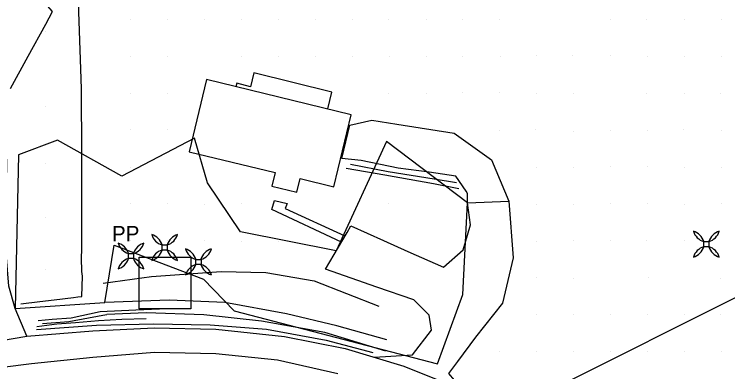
# Model space of a CAD drawing. Extents: x 1602514 to 1609837, y 863887 to 871157.
# Drawn here: x 1606621.5 to 1606911.5, y 866737.8 to 866883.1 of the extents above; entities that cross this region are included whole.
import ezdxf

# ---------------------------------------------------------------- set-up
doc = ezdxf.new("R2010")
doc.units = 0
for name, color, linetype in [('Photo-Anchor', 7, 'Continuous'), ('Survey-Buildings', 7, 'Continuous'), ('Survey-Centerline', 7, 'Continuous'), ('Survey-Edge of pavement', 7, 'Continuous'), ('Survey-Entrances', 7, 'Continuous'), ('Survey-Fences', 7, 'Continuous'), ('Survey-Flow line', 7, 'Continuous'), ('Survey-Ridge Lines', 7, 'Continuous'), ('Survey-Sidewalks', 7, 'Continuous'), ('Survey-Spot dirt', 7, 'Continuous'), ('Survey-Vegetation trees', 7, 'Continuous'), ('Text General Notes', 7, 'Continuous'), ('USER-Stair wood', 7, 'Continuous'), ('Utility-Pole', 7, 'Continuous')]:
    doc.layers.add(name, color=color, linetype=linetype)

msp = doc.modelspace()

# ---------------------------------------------------------------- linework, layer by layer
at = {"layer": 'Photo-Anchor'}
for points in [[(1606901.79, 866790.73), (1606903.89, 866790.73), (1606903.89, 866788.63), (1606901.79, 866788.63)], [(1606901.79, 866790.73), (1606903.89, 866790.73), (1606903.89, 866788.63), (1606901.79, 866788.63)], [(1606681.57, 866789.38), (1606683.67, 866789.38), (1606683.67, 866787.28), (1606681.57, 866787.28)], [(1606681.57, 866789.38), (1606683.67, 866789.38), (1606683.67, 866787.28), (1606681.57, 866787.28)], [(1606667.89, 866785.92), (1606669.99, 866785.92), (1606669.99, 866783.81), (1606667.89, 866783.81)], [(1606667.89, 866785.92), (1606669.99, 866785.92), (1606669.99, 866783.81), (1606667.89, 866783.81)], [(1606695.31, 866783.51), (1606697.41, 866783.51), (1606697.41, 866781.41), (1606695.31, 866781.41)], [(1606695.31, 866783.51), (1606697.41, 866783.51), (1606697.41, 866781.41), (1606695.31, 866781.41)]]:
    msp.add_lwpolyline(points, close=True, dxfattribs=at)
for centre, radius, start, end in [((1606675.56, 866787.58), 6.27, 16.7236, 73.2821), ((1606683.39, 866795.4), 6.29, 196.8106, 253.1951), ((1606675.56, 866787.58), 6.27, 16.7236, 73.2821), ((1606683.39, 866795.4), 6.29, 196.8106, 253.1951), ((1606689.67, 866787.58), 6.27, 106.7179, 163.2764), ((1606681.85, 866795.4), 6.29, 286.8049, 343.1894), ((1606689.67, 866787.58), 6.27, 106.7179, 163.2764), ((1606681.85, 866795.4), 6.29, 286.8049, 343.1894), ((1606895.78, 866788.93), 6.27, 16.7236, 73.2821), ((1606903.6, 866796.75), 6.29, 196.8106, 253.1951), ((1606895.78, 866788.93), 6.27, 16.7236, 73.2821), ((1606903.6, 866796.75), 6.29, 196.8106, 253.1951), ((1606909.89, 866788.93), 6.27, 106.7179, 163.2764), ((1606902.07, 866796.75), 6.29, 286.8049, 343.1894), ((1606909.89, 866788.93), 6.27, 106.7179, 163.2764), ((1606902.07, 866796.75), 6.29, 286.8049, 343.1894), ((1606661.89, 866784.11), 6.27, 16.7236, 73.2821), ((1606669.71, 866791.93), 6.29, 196.8106, 253.1951), ((1606661.89, 866784.11), 6.27, 16.7236, 73.2821), ((1606669.71, 866791.93), 6.29, 196.8106, 253.1951), ((1606676, 866784.11), 6.27, 106.7179, 163.2764), ((1606668.18, 866791.93), 6.29, 286.8049, 343.1894), ((1606676, 866784.11), 6.27, 106.7179, 163.2764), ((1606668.18, 866791.93), 6.29, 286.8049, 343.1894), ((1606675.56, 866789.08), 6.27, 286.7179, 343.2764), ((1606683.39, 866781.26), 6.29, 106.8049, 163.1894), ((1606675.56, 866789.08), 6.27, 286.7179, 343.2764), ((1606683.39, 866781.26), 6.29, 106.8049, 163.1894), ((1606689.67, 866789.08), 6.27, 196.7236, 253.2821), ((1606681.85, 866781.26), 6.29, 16.8106, 73.1951), ((1606689.67, 866789.08), 6.27, 196.7236, 253.2821), ((1606681.85, 866781.26), 6.29, 16.8106, 73.1951), ((1606689.3, 866781.71), 6.27, 16.7236, 73.2821), ((1606697.12, 866789.53), 6.29, 196.8106, 253.1951), ((1606689.3, 866781.71), 6.27, 16.7236, 73.2821), ((1606697.12, 866789.53), 6.29, 196.8106, 253.1951), ((1606703.41, 866781.71), 6.27, 106.7179, 163.2764), ((1606695.59, 866789.53), 6.29, 286.8049, 343.1894), ((1606703.41, 866781.71), 6.27, 106.7179, 163.2764), ((1606695.59, 866789.53), 6.29, 286.8049, 343.1894), ((1606895.78, 866790.43), 6.27, 286.7179, 343.2764), ((1606903.6, 866782.61), 6.29, 106.8049, 163.1894), ((1606895.78, 866790.43), 6.27, 286.7179, 343.2764), ((1606903.6, 866782.61), 6.29, 106.8049, 163.1894), ((1606909.89, 866790.43), 6.27, 196.7236, 253.2821), ((1606902.07, 866782.61), 6.29, 16.8106, 73.1951), ((1606909.89, 866790.43), 6.27, 196.7236, 253.2821), ((1606902.07, 866782.61), 6.29, 16.8106, 73.1951), ((1606661.89, 866785.62), 6.27, 286.7179, 343.2764), ((1606669.71, 866777.8), 6.29, 106.8049, 163.1894), ((1606661.89, 866785.62), 6.27, 286.7179, 343.2764), ((1606669.71, 866777.8), 6.29, 106.8049, 163.1894), ((1606676, 866785.62), 6.27, 196.7236, 253.2821), ((1606668.18, 866777.8), 6.29, 16.8106, 73.1951), ((1606676, 866785.62), 6.27, 196.7236, 253.2821), ((1606668.18, 866777.8), 6.29, 16.8106, 73.1951), ((1606689.3, 866783.22), 6.27, 286.7179, 343.2764), ((1606697.12, 866775.4), 6.29, 106.8049, 163.1894), ((1606689.3, 866783.22), 6.27, 286.7179, 343.2764), ((1606697.12, 866775.4), 6.29, 106.8049, 163.1894), ((1606703.41, 866783.22), 6.27, 196.7236, 253.2821), ((1606695.59, 866775.4), 6.29, 16.8106, 73.1951), ((1606703.41, 866783.22), 6.27, 196.7236, 253.2821), ((1606695.59, 866775.4), 6.29, 16.8106, 73.1951)]:
    msp.add_arc(centre, radius, start, end, dxfattribs=at)
at = {"layer": 'Survey-Buildings'}
msp.add_lwpolyline([(1606699.64, 866856.54), (1606692.56, 866827.23), (1606727.53, 866818.76), (1606726.21, 866813.3), (1606736.38, 866810.84), (1606737.71, 866816.3), (1606751.39, 866812.98), (1606758.47, 866842.3), (1606699.64, 866856.54)], dxfattribs=at)
msp.add_lwpolyline([(1606699.64, 866856.54), (1606692.56, 866827.23), (1606727.53, 866818.76), (1606726.21, 866813.3), (1606736.38, 866810.84), (1606737.71, 866816.3), (1606751.39, 866812.98), (1606758.47, 866842.3), (1606699.64, 866856.54)], dxfattribs=at)
at = {"layer": 'Survey-Centerline'}
msp.add_lwpolyline([(1606603.67, 866738.12), (1606628.5, 866741.23), (1606653.48, 866743.76), (1606678.46, 866745.74), (1606703.46, 866745.26), (1606728.56, 866742.65), (1606752.99, 866737.1)], dxfattribs=at)
msp.add_lwpolyline([(1606603.67, 866738.12), (1606628.5, 866741.23), (1606653.48, 866743.76), (1606678.46, 866745.74), (1606703.46, 866745.26), (1606728.56, 866742.65), (1606752.99, 866737.1)], dxfattribs=at)
at = {"layer": 'Survey-Edge of pavement'}
msp.add_lwpolyline([(1606601.99, 866748.02), (1606626.63, 866752.25), (1606653.41, 866754.39), (1606678.4, 866755.63), (1606703.4, 866755.15), (1606731.34, 866752.14), (1606755.97, 866747.29), (1606779.92, 866740.12), (1606803.24, 866730.79)], dxfattribs=at)
msp.add_lwpolyline([(1606601.99, 866748.02), (1606626.63, 866752.25), (1606653.41, 866754.39), (1606678.4, 866755.63), (1606703.4, 866755.15), (1606731.34, 866752.14), (1606755.97, 866747.29), (1606779.92, 866740.12), (1606803.24, 866730.79)], dxfattribs=at)
at = {"layer": 'Survey-Entrances'}
msp.add_line((1606805.78, 866806.43), (1606822.55, 866807.09), dxfattribs=at)
msp.add_line((1606805.78, 866806.43), (1606822.55, 866807.09), dxfattribs=at)
for points in [[(1606626.63, 866752.32), (1606621.86, 866763.53), (1606619.31, 866772.54), (1606617.76, 866790.84), (1606618.46, 866821.84), (1606617.67, 866851.25)], [(1606626.63, 866752.32), (1606621.86, 866763.53), (1606619.31, 866772.54), (1606617.76, 866790.84), (1606618.46, 866821.84), (1606617.67, 866851.25)], [(1606805.78, 866806.43), (1606805.77, 866810.2), (1606805.14, 866811.22), (1606800.95, 866817.3), (1606790.18, 866819), (1606777.56, 866820.56), (1606762.58, 866823.65), (1606754.65, 866824.48), (1606757.93, 866838.07), (1606766.86, 866840.02), (1606776.97, 866838.42), (1606800.32, 866834.72), (1606815.44, 866823.94), (1606822.55, 866807.09)], [(1606805.78, 866806.43), (1606805.77, 866810.2), (1606805.14, 866811.22), (1606800.95, 866817.3), (1606790.18, 866819), (1606777.56, 866820.56), (1606762.58, 866823.65), (1606754.65, 866824.48), (1606757.93, 866838.07), (1606766.86, 866840.02), (1606776.97, 866838.42), (1606800.32, 866834.72), (1606815.44, 866823.94), (1606822.55, 866807.09)], [(1606767.88, 866743.81), (1606783.4, 866744.74), (1606791.07, 866754.78), (1606790.16, 866760.76), (1606783.93, 866766.99), (1606768.94, 866772.18), (1606747.98, 866779.45), (1606756.78, 866794.47), (1606758.3, 866797.07), (1606771.55, 866791.16), (1606781.46, 866786.74), (1606795.98, 866780.27), (1606803.97, 866787.33), (1606805.75, 866793.39), (1606806.98, 866797.56), (1606805.78, 866806.43)], [(1606767.88, 866743.81), (1606783.4, 866744.74), (1606791.07, 866754.78), (1606790.16, 866760.76), (1606783.93, 866766.99), (1606768.94, 866772.18), (1606747.98, 866779.45), (1606756.78, 866794.47), (1606758.3, 866797.07), (1606771.55, 866791.16), (1606781.46, 866786.74), (1606795.98, 866780.27), (1606803.97, 866787.33), (1606805.75, 866793.39), (1606806.98, 866797.56), (1606805.78, 866806.43)], [(1606822.55, 866807.09), (1606824.34, 866784.08), (1606819.99, 866765.7), (1606809.01, 866751.88), (1606801.64, 866741.99), (1606798.04, 866737.08), (1606800.28, 866734.37), (1606802.41, 866731.13)], [(1606822.55, 866807.09), (1606824.34, 866784.08), (1606819.99, 866765.7), (1606809.01, 866751.88), (1606801.64, 866741.99), (1606798.04, 866737.08), (1606800.28, 866734.37), (1606802.41, 866731.13)]]:
    msp.add_lwpolyline(points, dxfattribs=at)
at = {"layer": 'Survey-Fences'}
msp.add_lwpolyline([(1606624.11, 866765.37), (1606631.94, 866766.34), (1606637.76, 866767.06), (1606645.57, 866768.03), (1606647.29, 866768.24), (1606649, 866768.34), (1606649.22, 866776.63), (1606648.99, 866778.52), (1606648.79, 866784.13), (1606648.91, 866787.53), (1606648.95, 866790.39), (1606648.97, 866819.01), (1606648.96, 866826.12), (1606648.8, 866852.79), (1606648.57, 866860.75), (1606647.22, 866899.84)], dxfattribs=at)
msp.add_lwpolyline([(1606624.11, 866765.37), (1606631.94, 866766.34), (1606637.76, 866767.06), (1606645.57, 866768.03), (1606647.29, 866768.24), (1606649, 866768.34), (1606649.22, 866776.63), (1606648.99, 866778.52), (1606648.79, 866784.13), (1606648.91, 866787.53), (1606648.95, 866790.39), (1606648.97, 866819.01), (1606648.96, 866826.12), (1606648.8, 866852.79), (1606648.57, 866860.75), (1606647.22, 866899.84)], dxfattribs=at)
at = {"layer": 'Survey-Flow line'}
for points in [[(1606632.94, 866757.43), (1606643.67, 866758.18), (1606657.45, 866760.81), (1606659.18, 866761.15)], [(1606632.94, 866757.43), (1606643.67, 866758.18), (1606657.45, 866760.81), (1606659.18, 866761.15)], [(1606772.53, 866746.2), (1606747.7, 866753.72), (1606721.99, 866758.4), (1606698.61, 866761), (1606675.18, 866761.81), (1606659.18, 866761.15)], [(1606772.53, 866746.2), (1606747.7, 866753.72), (1606721.99, 866758.4), (1606698.61, 866761), (1606675.18, 866761.81), (1606659.18, 866761.15)]]:
    msp.add_lwpolyline(points, dxfattribs=at)
at = {"layer": 'Survey-Ridge Lines'}
for points in [[(1606801.24, 866814.54), (1606792.13, 866816.04), (1606773.56, 866819.01), (1606758.12, 866822.12)], [(1606801.24, 866814.54), (1606792.13, 866816.04), (1606773.56, 866819.01), (1606758.12, 866822.12)], [(1606802.2, 866812.14), (1606791.91, 866814.15), (1606772.11, 866817.77), (1606756.42, 866820.36)], [(1606802.2, 866812.14), (1606791.91, 866814.15), (1606772.11, 866817.77), (1606756.42, 866820.36)], [(1606657.66, 866773.76), (1606677.35, 866776.6), (1606705.57, 866778.62), (1606723.79, 866778.11), (1606743.47, 866774.71), (1606769.74, 866764.43)], [(1606657.66, 866773.76), (1606677.35, 866776.6), (1606705.57, 866778.62), (1606723.79, 866778.11), (1606743.47, 866774.71), (1606769.74, 866764.43)], [(1606772.92, 866750.77), (1606752.61, 866756.48), (1606732.18, 866761.39), (1606707.06, 866766), (1606684.45, 866766.87), (1606658.28, 866765.9)], [(1606772.92, 866750.77), (1606752.61, 866756.48), (1606732.18, 866761.39), (1606707.06, 866766), (1606684.45, 866766.87), (1606658.28, 866765.9)], [(1606631.18, 866758.63), (1606636.87, 866759.13), (1606644.57, 866759.78), (1606656.37, 866762.34), (1606670.95, 866762.97), (1606680.49, 866763.46)], [(1606631.18, 866758.63), (1606636.87, 866759.13), (1606644.57, 866759.78), (1606656.37, 866762.34), (1606670.95, 866762.97), (1606680.49, 866763.46)], [(1606630.7, 866756.25), (1606638.77, 866757.24), (1606646.42, 866757.89), (1606655.78, 866758.62), (1606665.17, 866759.19), (1606675.18, 866759.42)], [(1606630.7, 866756.25), (1606638.77, 866757.24), (1606646.42, 866757.89), (1606655.78, 866758.62), (1606665.17, 866759.19), (1606675.18, 866759.42)], [(1606630.54, 866755.02), (1606654.86, 866756.73), (1606678.03, 866757.29), (1606701.12, 866756.94), (1606724.08, 866755.17), (1606748.33, 866750.62), (1606767.26, 866745.7)], [(1606630.54, 866755.02), (1606654.86, 866756.73), (1606678.03, 866757.29), (1606701.12, 866756.94), (1606724.08, 866755.17), (1606748.33, 866750.62), (1606767.26, 866745.7)]]:
    msp.add_lwpolyline(points, dxfattribs=at)
at = {"layer": 'Survey-Sidewalks'}
msp.add_lwpolyline([(1606754.52, 866790.47), (1606726.14, 866803.71), (1606727.25, 866807.36), (1606732.37, 866806.14), (1606731.68, 866804.22), (1606755.87, 866793.02)], dxfattribs=at)
msp.add_lwpolyline([(1606754.52, 866790.47), (1606726.14, 866803.71), (1606727.25, 866807.36), (1606732.37, 866806.14), (1606731.68, 866804.22), (1606755.87, 866793.02)], dxfattribs=at)
at = {"layer": 'Survey-Spot dirt'}
for p, q in [((1606668.78, 866881.07), (1606668.78, 866881.07)), ((1606668.78, 866881.07), (1606668.78, 866881.07)), ((1606683.79, 866880.99), (1606683.79, 866880.99)), ((1606683.79, 866880.99), (1606683.79, 866880.99)), ((1606698.93, 866881.06), (1606698.93, 866881.06)), ((1606698.93, 866881.06), (1606698.93, 866881.06)), ((1606713.92, 866881.08), (1606713.92, 866881.08)), ((1606713.92, 866881.08), (1606713.92, 866881.08)), ((1606729.11, 866880.87), (1606729.11, 866880.87)), ((1606729.11, 866880.87), (1606729.11, 866880.87)), ((1606743.91, 866881.14), (1606743.91, 866881.14)), ((1606743.91, 866881.14), (1606743.91, 866881.14)), ((1606758.87, 866881.01), (1606758.87, 866881.01)), ((1606758.87, 866881.01), (1606758.87, 866881.01)), ((1606773.8, 866880.93), (1606773.8, 866880.93)), ((1606773.8, 866880.93), (1606773.8, 866880.93)), ((1606788.91, 866881), (1606788.91, 866881)), ((1606788.91, 866881), (1606788.91, 866881)), ((1606803.88, 866881.01), (1606803.88, 866881.01)), ((1606803.88, 866881.01), (1606803.88, 866881.01)), ((1606818.84, 866880.84), (1606818.84, 866880.84)), ((1606818.84, 866880.84), (1606818.84, 866880.84)), ((1606863.91, 866880.82), (1606863.91, 866880.82)), ((1606863.91, 866880.82), (1606863.91, 866880.82)), ((1606878.72, 866881.18), (1606878.72, 866881.18)), ((1606878.72, 866881.18), (1606878.72, 866881.18)), ((1606893.93, 866881.04), (1606893.93, 866881.04)), ((1606893.93, 866881.04), (1606893.93, 866881.04)), ((1606908.81, 866880.96), (1606908.81, 866880.96)), ((1606908.81, 866880.96), (1606908.81, 866880.96)), ((1606634.2, 866876.16), (1606634.2, 866876.16)), ((1606634.2, 866876.16), (1606634.2, 866876.16)), ((1606668.92, 866865.93), (1606668.92, 866865.93)), ((1606668.92, 866865.93), (1606668.92, 866865.93)), ((1606683.88, 866866.07), (1606683.88, 866866.07)), ((1606683.88, 866866.07), (1606683.88, 866866.07)), ((1606713.81, 866865.9), (1606713.81, 866865.9)), ((1606713.81, 866865.9), (1606713.81, 866865.9)), ((1606728.87, 866866.07), (1606728.87, 866866.07)), ((1606728.87, 866866.07), (1606728.87, 866866.07)), ((1606743.92, 866866.06), (1606743.92, 866866.06)), ((1606743.92, 866866.06), (1606743.92, 866866.06)), ((1606758.87, 866866.06), (1606758.87, 866866.06)), ((1606758.87, 866866.06), (1606758.87, 866866.06)), ((1606773.89, 866866.02), (1606773.89, 866866.02)), ((1606773.89, 866866.02), (1606773.89, 866866.02)), ((1606788.89, 866866), (1606788.89, 866866)), ((1606788.89, 866866), (1606788.89, 866866)), ((1606803.77, 866865.95), (1606803.77, 866865.95)), ((1606803.77, 866865.95), (1606803.77, 866865.95)), ((1606819, 866865.96), (1606819, 866865.96)), ((1606819, 866865.96), (1606819, 866865.96)), ((1606833.79, 866866.17), (1606833.79, 866866.17)), ((1606833.79, 866866.17), (1606833.79, 866866.17)), ((1606848.61, 866866.39), (1606848.61, 866866.39)), ((1606848.61, 866866.39), (1606848.61, 866866.39)), ((1606863.9, 866866.16), (1606863.9, 866866.16)), ((1606863.9, 866866.16), (1606863.9, 866866.16)), ((1606878.8, 866865.89), (1606878.8, 866865.89)), ((1606878.8, 866865.89), (1606878.8, 866865.89)), ((1606893.78, 866866.09), (1606893.78, 866866.09)), ((1606893.78, 866866.09), (1606893.78, 866866.09)), ((1606908.9, 866866.05), (1606908.9, 866866.05)), ((1606908.9, 866866.05), (1606908.9, 866866.05)), ((1606683.89, 866851.01), (1606683.89, 866851.01)), ((1606683.89, 866851.01), (1606683.89, 866851.01)), ((1606803.76, 866851.2), (1606803.76, 866851.2)), ((1606803.76, 866851.2), (1606803.76, 866851.2)), ((1606818.95, 866851.12), (1606818.95, 866851.12)), ((1606818.95, 866851.12), (1606818.95, 866851.12)), ((1606894.03, 866851.08), (1606894.03, 866851.08)), ((1606894.03, 866851.08), (1606894.03, 866851.08)), ((1606908.8, 866851.02), (1606908.8, 866851.02)), ((1606908.8, 866851.02), (1606908.8, 866851.02)), ((1606668.92, 866850.88), (1606668.92, 866850.88)), ((1606668.92, 866850.88), (1606668.92, 866850.88)), ((1606773.81, 866850.86), (1606773.81, 866850.86)), ((1606773.81, 866850.86), (1606773.81, 866850.86)), ((1606788.89, 866850.8), (1606788.89, 866850.8)), ((1606788.89, 866850.8), (1606788.89, 866850.8)), ((1606833.76, 866850.94), (1606833.76, 866850.94)), ((1606833.76, 866850.94), (1606833.76, 866850.94)), ((1606848.97, 866850.92), (1606848.97, 866850.92)), ((1606848.97, 866850.92), (1606848.97, 866850.92)), ((1606878.6, 866850.79), (1606878.6, 866850.79)), ((1606878.6, 866850.79), (1606878.6, 866850.79)), ((1606634.2, 866845.79), (1606634.2, 866845.79)), ((1606634.2, 866845.79), (1606634.2, 866845.79)), ((1606668.81, 866836.09), (1606668.81, 866836.09)), ((1606668.81, 866836.09), (1606668.81, 866836.09)), ((1606683.93, 866836.14), (1606683.93, 866836.14)), ((1606683.93, 866836.14), (1606683.93, 866836.14)), ((1606818.93, 866836.06), (1606818.93, 866836.06)), ((1606818.93, 866836.06), (1606818.93, 866836.06)), ((1606833.59, 866836.1), (1606833.59, 866836.1)), ((1606833.59, 866836.1), (1606833.59, 866836.1)), ((1606848.97, 866835.65), (1606848.97, 866835.65)), ((1606848.97, 866835.65), (1606848.97, 866835.65)), ((1606863.68, 866835.87), (1606863.68, 866835.87)), ((1606863.68, 866835.87), (1606863.68, 866835.87)), ((1606878.89, 866836.02), (1606878.89, 866836.02)), ((1606878.89, 866836.02), (1606878.89, 866836.02)), ((1606893.64, 866836.16), (1606893.64, 866836.16)), ((1606893.64, 866836.16), (1606893.64, 866836.16)), ((1606908.92, 866835.92), (1606908.92, 866835.92)), ((1606908.92, 866835.92), (1606908.92, 866835.92)), ((1606634.2, 866822.61), (1606634.2, 866822.61)), ((1606634.2, 866822.61), (1606634.2, 866822.61)), ((1606668.9, 866821.02), (1606668.9, 866821.02)), ((1606668.9, 866821.02), (1606668.9, 866821.02)), ((1606833.91, 866821.03), (1606833.91, 866821.03)), ((1606833.91, 866821.03), (1606833.91, 866821.03)), ((1606849, 866820.94), (1606849, 866820.94)), ((1606849, 866820.94), (1606849, 866820.94)), ((1606864.01, 866821.09), (1606864.01, 866821.09)), ((1606864.01, 866821.09), (1606864.01, 866821.09)), ((1606878.88, 866821.24), (1606878.88, 866821.24)), ((1606878.88, 866821.24), (1606878.88, 866821.24)), ((1606893.89, 866820.98), (1606893.89, 866820.98)), ((1606893.89, 866820.98), (1606893.89, 866820.98)), ((1606909.01, 866820.76), (1606909.01, 866820.76)), ((1606909.01, 866820.76), (1606909.01, 866820.76)), ((1606668.9, 866806.03), (1606668.9, 866806.03)), ((1606668.9, 866806.03), (1606668.9, 866806.03)), ((1606683.74, 866806.02), (1606683.74, 866806.02)), ((1606683.74, 866806.02), (1606683.74, 866806.02)), ((1606698.92, 866805.98), (1606698.92, 866805.98)), ((1606698.92, 866805.98), (1606698.92, 866805.98)), ((1606713.9, 866806.01), (1606713.9, 866806.01)), ((1606713.9, 866806.01), (1606713.9, 866806.01)), ((1606773.83, 866806.11), (1606773.83, 866806.11)), ((1606773.83, 866806.11), (1606773.83, 866806.11)), ((1606833.7, 866805.98), (1606833.7, 866805.98)), ((1606833.7, 866805.98), (1606833.7, 866805.98)), ((1606848.81, 866805.75), (1606848.81, 866805.75)), ((1606848.81, 866805.75), (1606848.81, 866805.75)), ((1606863.83, 866806.11), (1606863.83, 866806.11)), ((1606863.83, 866806.11), (1606863.83, 866806.11)), ((1606878.73, 866806.1), (1606878.73, 866806.1)), ((1606878.73, 866806.1), (1606878.73, 866806.1)), ((1606893.91, 866805.84), (1606893.91, 866805.84)), ((1606893.91, 866805.84), (1606893.91, 866805.84)), ((1606908.9, 866806.13), (1606908.9, 866806.13)), ((1606908.9, 866806.13), (1606908.9, 866806.13)), ((1606634.2, 866800.5), (1606634.2, 866800.5)), ((1606634.2, 866800.5), (1606634.2, 866800.5)), ((1606668.9, 866791.01), (1606668.9, 866791.01)), ((1606668.9, 866791.01), (1606668.9, 866791.01)), ((1606683.82, 866791.05), (1606683.82, 866791.05)), ((1606683.82, 866791.05), (1606683.82, 866791.05)), ((1606698.89, 866791.01), (1606698.89, 866791.01)), ((1606698.89, 866791.01), (1606698.89, 866791.01)), ((1606713.73, 866790.86), (1606713.73, 866790.86)), ((1606713.73, 866790.86), (1606713.73, 866790.86)), ((1606728.93, 866790.86), (1606728.93, 866790.86)), ((1606728.93, 866790.86), (1606728.93, 866790.86)), ((1606833.9, 866790.95), (1606833.9, 866790.95)), ((1606833.9, 866790.95), (1606833.9, 866790.95)), ((1606848.97, 866791.09), (1606848.97, 866791.09)), ((1606848.97, 866791.09), (1606848.97, 866791.09)), ((1606863.79, 866791.15), (1606863.79, 866791.15)), ((1606863.79, 866791.15), (1606863.79, 866791.15)), ((1606878.7, 866790.97), (1606878.7, 866790.97)), ((1606878.7, 866790.97), (1606878.7, 866790.97)), ((1606893.91, 866791.11), (1606893.91, 866791.11)), ((1606893.91, 866791.11), (1606893.91, 866791.11)), ((1606634.2, 866779.18), (1606634.2, 866779.18)), ((1606634.2, 866779.18), (1606634.2, 866779.18)), ((1606833.94, 866776.06), (1606833.94, 866776.06)), ((1606833.94, 866776.06), (1606833.94, 866776.06)), ((1606848.87, 866775.88), (1606848.87, 866775.88)), ((1606848.87, 866775.88), (1606848.87, 866775.88)), ((1606879.22, 866776.33), (1606879.22, 866776.33)), ((1606879.22, 866776.33), (1606879.22, 866776.33)), ((1606908.66, 866775.79), (1606908.66, 866775.79)), ((1606908.66, 866775.79), (1606908.66, 866775.79)), ((1606848.81, 866761.12), (1606848.81, 866761.12)), ((1606848.81, 866761.12), (1606848.81, 866761.12)), ((1606863.71, 866761.04), (1606863.71, 866761.04)), ((1606863.71, 866761.04), (1606863.71, 866761.04)), ((1606908.67, 866761.04), (1606908.67, 866761.04)), ((1606908.67, 866761.04), (1606908.67, 866761.04)), ((1606833.93, 866760.92), (1606833.93, 866760.92)), ((1606833.93, 866760.92), (1606833.93, 866760.92)), ((1606878.77, 866761.01), (1606878.77, 866761.01)), ((1606878.77, 866761.01), (1606878.77, 866761.01)), ((1606893.93, 866760.99), (1606893.93, 866760.99)), ((1606893.93, 866760.99), (1606893.93, 866760.99)), ((1606818.8, 866745.94), (1606818.8, 866745.94)), ((1606818.8, 866745.94), (1606818.8, 866745.94)), ((1606833.8, 866746.07), (1606833.8, 866746.07)), ((1606833.8, 866746.07), (1606833.8, 866746.07)), ((1606848.81, 866746.05), (1606848.81, 866746.05)), ((1606848.81, 866746.05), (1606848.81, 866746.05)), ((1606863.9, 866746.13), (1606863.9, 866746.13)), ((1606863.9, 866746.13), (1606863.9, 866746.13)), ((1606878.93, 866746.11), (1606878.93, 866746.11)), ((1606878.93, 866746.11), (1606878.93, 866746.11)), ((1606893.91, 866746.05), (1606893.91, 866746.05)), ((1606893.91, 866746.05), (1606893.91, 866746.05)), ((1606909, 866746.01), (1606909, 866746.01)), ((1606909, 866746.01), (1606909, 866746.01))]:
    msp.add_line(p, q, dxfattribs=at)
at = {"layer": 'Survey-Vegetation trees'}
for points in [[(1606619.91, 866853), (1606627.08, 866866.07), (1606634.26, 866879.14), (1606637.09, 866884.29), (1606627.23, 866895.5), (1606617.37, 866906.7)], [(1606619.91, 866853), (1606627.08, 866866.07), (1606634.26, 866879.14), (1606637.09, 866884.29), (1606627.23, 866895.5), (1606617.37, 866906.7)], [(1606805.78, 866806.43), (1606772.83, 866831.4), (1606752.38, 866786.96), (1606713.41, 866794.64), (1606700.09, 866814.62), (1606694.76, 866832.73), (1606665.18, 866817.28), (1606639.07, 866831.93), (1606623.22, 866826.02), (1606621.86, 866763.53), (1606658.28, 866765.9), (1606662.12, 866789.26), (1606698.36, 866775.4), (1606710.88, 866762.61), (1606793.49, 866741.03), (1606803.88, 866769.28), (1606805.78, 866806.43), (1606805.78, 866806.43)], [(1606805.78, 866806.43), (1606772.83, 866831.4), (1606752.38, 866786.96), (1606713.41, 866794.64), (1606700.09, 866814.62), (1606694.76, 866832.73), (1606665.18, 866817.28), (1606639.07, 866831.93), (1606623.22, 866826.02), (1606621.86, 866763.53), (1606658.28, 866765.9), (1606662.12, 866789.26), (1606698.36, 866775.4), (1606710.88, 866762.61), (1606793.49, 866741.03), (1606803.88, 866769.28), (1606805.78, 866806.43), (1606805.78, 866806.43)]]:
    msp.add_lwpolyline(points, dxfattribs=at)
at = {"layer": 'Text General Notes'}
msp.add_line((1606794.72, 866707.96), (1607689.75, 867156.22), dxfattribs=at)
msp.add_line((1606794.72, 866707.96), (1607689.75, 867156.22), dxfattribs=at)
at = {"layer": 'USER-Stair wood'}
msp.add_lwpolyline([(1606748.94, 866844.61), (1606750.63, 866851.43), (1606718.92, 866859.27), (1606717.53, 866853.68), (1606711.95, 866855.09), (1606711.62, 866853.64)], dxfattribs=at)
msp.add_lwpolyline([(1606748.94, 866844.61), (1606750.63, 866851.43), (1606718.92, 866859.27), (1606717.53, 866853.68), (1606711.95, 866855.09), (1606711.62, 866853.64)], dxfattribs=at)
at = {"layer": 'Utility-Pole'}
msp.add_lwpolyline([(1606672.26, 866784.36), (1606693.27, 866784.36), (1606693.27, 866763.35), (1606672.26, 866763.35)], close=True, dxfattribs=at)
msp.add_lwpolyline([(1606672.26, 866784.36), (1606693.27, 866784.36), (1606693.27, 866763.35), (1606672.26, 866763.35)], close=True, dxfattribs=at)

# ---------------------------------------------------------------- texts
msp.add_text('PP', height=6.251, dxfattribs=at).set_placement((1606661.2, 866790.83))
msp.add_text('PP', height=6.251, dxfattribs=at).set_placement((1606661.2, 866790.83))

doc.saveas('drawing.dxf')
